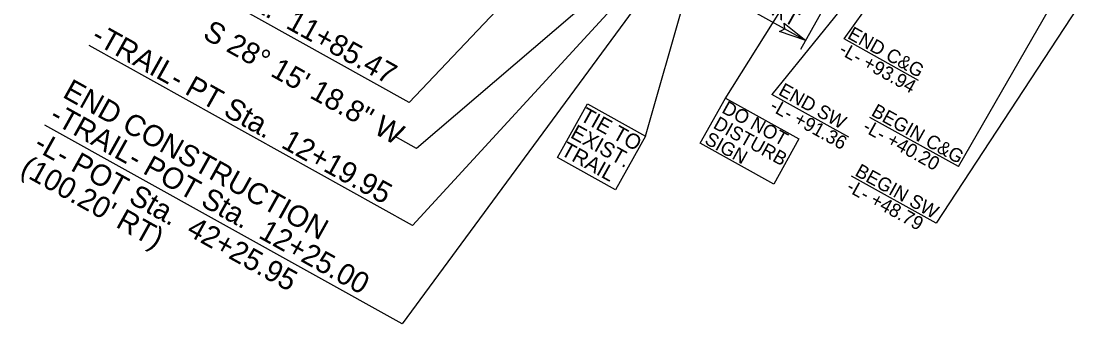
# Model space of a CAD drawing. Extents: x 1762196 to 1766326, y 709922 to 713142.
# Drawn here: x 1764381 to 1764729.9, y 710692.5 to 710792.5 of the extents above; entities that cross this region are included whole.
import ezdxf

# ---------------------------------------------------------------- set-up
doc = ezdxf.new("R2010")
doc.units = 0
for name, color, linetype in [('Prop Dimension', 7, 'Continuous'), ('Prop Horizontal Alignment Direction Label', 7, 'Continuous'), ('Prop Horizontal Alignment Station Label', 7, 'Continuous'), ('Prop Terminator CELL', 7, 'Continuous')]:
    doc.layers.add(name, color=color, linetype=linetype)

msp = doc.modelspace()

# ---------------------------------------------------------------- linework, layer by layer
at = {"layer": 'Prop Dimension'}
for p, q in [((1764638.23, 710783.18), (1764683.52, 710864.35)), ((1764693.85, 710849.3), (1764628.71, 710768.25)), ((1764613.27, 710766.82), (1764662.62, 710845.67)), ((1764652.47, 710786.57), (1764694.43, 710845.04)), ((1764586.94, 710754.42), (1764609.1, 710831.65)), ((1764596.16, 710810.41), (1764639.83, 710786.05)), ((1764735.6, 710806.26), (1764682.91, 710725.7)), ((1764690.19, 710744.39), (1764726.12, 710806.91)), ((1764677.08, 710772.86), (1764652.47, 710786.57)), ((1764654.04, 710754.16), (1764628.71, 710768.25)), ((1764690.19, 710744.39), (1764661.02, 710760.64)), ((1764682.91, 710725.7), (1764654.92, 710741.27))]:
    msp.add_line(p, q, dxfattribs=at)
for points in [[(1764567.8, 710765.08), (1764586.94, 710754.42), (1764577.1, 710736.75), (1764557.96, 710747.4)], [(1764613.38, 710767.02), (1764637.6, 710753.53), (1764629.29, 710738.6), (1764605.06, 710752.09)]]:
    msp.add_lwpolyline(points, close=True, dxfattribs=at)
at = {"layer": 'Prop Horizontal Alignment Station Label'}
for p, q in [((1764605.28, 710867.3), (1764509.01, 710765.62)), ((1764610.7, 710834.62), (1764510.14, 710724.96)), ((1764611.49, 710836.1), (1764511.41, 710750.42)), ((1764609.1, 710831.65), (1764506.66, 710692.45)), ((1764509.01, 710765.62), (1764404.47, 710823.84)), ((1764510.14, 710724.96), (1764403.41, 710784.39)), ((1764506.66, 710692.45), (1764388.84, 710758.07)), ((1764511.41, 710750.42), (1764504.4, 710754.32))]:
    msp.add_line(p, q, dxfattribs=at)
at = {"layer": 'Prop Terminator CELL'}
msp.add_lwpolyline([(1764632.72, 710791.79), (1764639.83, 710786.05), (1764631.15, 710789.06), (1764632.93, 710789.9)], close=True, dxfattribs=at)

# ---------------------------------------------------------------- texts
at = {"layer": 'Prop Dimension'}
for s, height, rotation, p in [("50' FULL RT", 5, 330.8436, (1764602.98, 710808.78)), ('END C&G', 4.5, 330.8875, (1764653.32, 710786.95)), ('-L- +93.94', 4.5, 330.8875, (1764650.48, 710781.84)), ('END SW', 4.5, 330.9251, (1764630.53, 710768.32)), ('DO NOT ', 4.5, 330.8875, (1764611.83, 710762.41)), ('-L- +91.36', 4.5, 330.9251, (1764627.68, 710763.21)), ('BEGIN C&G', 4.5, 330.8875, (1764661.15, 710761.45)), ('TIE TO', 5, 330.9251, (1764565.04, 710759.83)), ('DISTURB', 4.5, 330.8875, (1764608.99, 710757.3)), ('EXIST.', 5, 330.9251, (1764561.88, 710754.15)), ('-L- +40.20', 4.5, 330.8875, (1764658.3, 710756.33)), ('SIGN', 4.5, 330.8875, (1764606.14, 710752.19)), ('TRAIL', 5, 330.9251, (1764558.72, 710748.47)), ('BEGIN SW', 4.5, 330.9251, (1764655.77, 710741.63)), ('-L- +48.79', 4.5, 330.9251, (1764652.92, 710736.52))]:
    msp.add_text(s, height=height, rotation=rotation, dxfattribs=at).set_placement(p)
at = {"layer": 'Prop Horizontal Alignment Direction Label'}
msp.add_text('S 28%%d 15\' 18.8" W', height=7, rotation=330.8875, dxfattribs=at).set_placement((1764440.53, 710787.01))
at = {"layer": 'Prop Horizontal Alignment Station Label'}
for s, p in [('-TRAIL- PC Sta.  11+85.47', (1764404.37, 710825.8)), ('-TRAIL- PT Sta.  12+19.95', (1764403.72, 710785.83)), ('END CONSTRUCTION', (1764394.32, 710767.5)), ('-TRAIL- POT Sta.  12+25.00', (1764389.89, 710759.55)), ('-L- POT Sta.  42+25.95', (1764384.73, 710750.18)), ("(100.20' RT)", (1764380.3, 710742.22))]:
    msp.add_text(s, height=7, rotation=330.8875, dxfattribs=at).set_placement(p)

doc.saveas('drawing.dxf')
